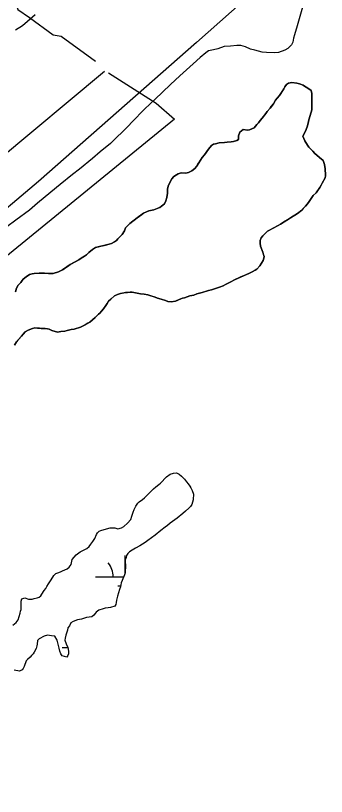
# Model space of a CAD drawing. Extents: x 3177185 to 3215018, y 812988 to 838321.
# Drawn here: x 3201577 to 3202105, y 830607 to 831933 of the extents above; entities that cross this region are included whole.
import ezdxf

# ---------------------------------------------------------------- set-up
doc = ezdxf.new("R2010")
doc.units = 0
for name, color, linetype in [('V-LEVE-TOET', 7, 'Continuous'), ('V-SITE-VEGE', 7, 'Continuous'), ('V-TOPO-SHOR', 7, 'Continuous'), ('V-WETL-SWMP', 7, 'Continuous')]:
    doc.layers.add(name, color=color, linetype=linetype)

msp = doc.modelspace()

# ---------------------------------------------------------------- linework, layer by layer
at = {"layer": 'V-LEVE-TOET'}
for points in [[(3202177, 832147.1), (3201884.5, 831887.8), (3201616.6, 831651.9), (3201417.7, 831484), (3201379.4, 831455.2), (3201361, 831448.1), (3201346.4, 831445.8), (3201330.3, 831446.4), (3201313, 831447), (3201281.6, 831451), (3201261.9, 831453.3), (3201234.2, 831454.9), (3201218.2, 831452.8), (3201203.2, 831445.1), (3201190.5, 831429.4), (3201174.9, 831397), (3201120, 831314.1), (3200981.5, 831128.3), (3200852.8, 830941.4), (3200717.3, 830752.2), (3200490, 830431), (3200338.2, 830224)], [(3201577.4, 831909.5), (3201589, 831916.9), (3201610.4, 831935.3)]]:
    msp.add_lwpolyline(points, dxfattribs=at)
at = {"layer": 'V-SITE-VEGE'}
for points in [[(3202065, 831947.9), (3202055.6, 831916.2), (3202051, 831901), (3202049.4, 831895), (3202048.6, 831888.2), (3202046.3, 831883.6), (3202040.2, 831877.6), (3202034.8, 831874.6), (3202024.2, 831870.9), (3202016.6, 831870.2), (3202003.7, 831871.1), (3201996.2, 831871.2), (3201984.1, 831875), (3201976.5, 831876.6), (3201968.2, 831880.5), (3201959.9, 831882.8), (3201953.1, 831882.9), (3201942.4, 831881.4), (3201931.8, 831880.8), (3201921.2, 831877.1), (3201913.6, 831875.6), (3201905.2, 831873.4), (3201900.7, 831870.4)], [(3201900.7, 831870.4), (3201890.8, 831862.1), (3201879.3, 831851.6), (3201856.4, 831831.3), (3201840.4, 831816.3), (3201813.7, 831790.8), (3201796.9, 831775), (3201774.7, 831752.4), (3201769.4, 831746.4), (3201738.8, 831716.3), (3201721.3, 831702.1), (3201708.3, 831690.8), (3201686.2, 831672.8), (3201674, 831663.8), (3201653.4, 831646.5), (3201637.4, 831633.8), (3201614.5, 831615), (3201600.8, 831603), (3201577.9, 831585.8), (3201562.6, 831574.5)], [(3201923.6, 831472), (3201930.3, 831474.7), (3201934.3, 831476.7), (3201939.6, 831479.7), (3201943.3, 831481.4), (3201949.3, 831484.7), (3201965.6, 831492.1), (3201968.6, 831493.1), (3201975, 831495.8), (3201979.6, 831498.1), (3201984.3, 831500.8), (3201987.3, 831502.8), (3201992.6, 831508.2), (3201998, 831517.5), (3201999.3, 831521.2), (3201999.6, 831524.2), (3201997.3, 831531.6), (3201993.6, 831541.6), (3201992.9, 831547.2), (3201992.9, 831551.6), (3201994.5, 831556.2), (3201997.5, 831559.6), (3202001.9, 831563.9), (3202005.5, 831567.3), (3202015.2, 831572.6), (3202023.5, 831576.7), (3202027.5, 831579.3), (3202044.5, 831589.7), (3202056.2, 831597.4), (3202063.5, 831603.1), (3202070.2, 831609.8), (3202073.2, 831613.5), (3202075.9, 831617.8), (3202083.2, 831627.9), (3202087.8, 831632.2), (3202094.5, 831641.6), (3202096.8, 831645.2), (3202098.5, 831648.9), (3202103.1, 831657.9), (3202103.8, 831661.3), (3202103.8, 831665.3), (3202103.1, 831670.3), (3202103.1, 831673.3), (3202102.4, 831680.6), (3202099.7, 831687.6), (3202093.7, 831692.3), (3202089, 831696.3), (3202085.7, 831699.3), (3202082.4, 831703), (3202078.3, 831707), (3202075.7, 831709.9), (3202073.3, 831713.3), (3202068.6, 831720.6), (3202065.6, 831728.6), (3202069.9, 831737), (3202072.9, 831744.7), (3202074.2, 831751), (3202075.6, 831756.7), (3202080.5, 831773.7), (3202080.9, 831780.4), (3202080.8, 831792.7), (3202080.5, 831796.7), (3202080.8, 831801.1), (3202079.5, 831806.1), (3202074.1, 831810.4), (3202068.4, 831813.4), (3202065.8, 831815.1), (3202059.8, 831817.4), (3202055.4, 831818.7), (3202046.7, 831820), (3202041.1, 831818.7), (3202037.4, 831816.7), (3202034.7, 831812.3), (3202033.1, 831809.3), (3202025.8, 831797.6), (3202021.8, 831793.3), (3202019.1, 831789.6), (3202015.4, 831783.9), (3202009.8, 831776.2), (3202004.8, 831770.6), (3202002.4, 831767.2), (3201996.1, 831759.2), (3201993.1, 831755.2), (3201989.8, 831751.2), (3201987.5, 831748.8), (3201982.8, 831743.1), (3201974.8, 831739.4), (3201971.1, 831738.8), (3201963.8, 831740.1), (3201958.1, 831735.4), (3201956.1, 831729.1), (3201956.1, 831723.1), (3201953.5, 831721.4), (3201947.8, 831719.4), (3201943.5, 831719), (3201937.1, 831718.3), (3201932.5, 831718), (3201923.4, 831717.6), (3201916.8, 831715.6), (3201913.8, 831715), (3201910.1, 831712.9)], [(3201910.1, 831712.9), (3201905.1, 831706.9), (3201898.5, 831697.2), (3201894.5, 831692.2), (3201884.8, 831677.2), (3201881.8, 831673.5), (3201876.8, 831669.8), (3201871.1, 831667.1), (3201866.5, 831666.1), (3201859.8, 831666.4), (3201856.8, 831665.8), (3201853.8, 831664.8), (3201850.5, 831663.1), (3201846.5, 831660.1), (3201842.8, 831656.1), (3201839.8, 831651), (3201836.5, 831644), (3201835.5, 831638.7), (3201835.5, 831632), (3201834.2, 831624.7)], [(3201834.2, 831624.7), (3201832.9, 831619), (3201830.2, 831614), (3201825.2, 831609.6), (3201822.5, 831607.6), (3201812.2, 831603.6), (3201809.2, 831602.9), (3201803.9, 831601.9), (3201794.5, 831597.9), (3201784.2, 831590.2), (3201771.5, 831580.1), (3201766.2, 831575.1), (3201763.9, 831572.8), (3201762.2, 831568.1), (3201758.2, 831561.4), (3201751.2, 831554.4), (3201748.6, 831551.4), (3201745.6, 831549.4), (3201740.2, 831546.4), (3201736.2, 831545), (3201713.2, 831539.3), (3201708.2, 831536), (3201701.9, 831530.9), (3201697.9, 831527.3), (3201694.5, 831524.9), (3201688.9, 831521.6), (3201684.9, 831518.9), (3201670.2, 831510.5), (3201656.9, 831501.5), (3201650.2, 831498.1), (3201641.5, 831495.4), (3201633.2, 831495.4), (3201626.8, 831496.1), (3201617.2, 831496), (3201609.2, 831495.4), (3201605.5, 831494.7), (3201601.2, 831493.7), (3201595.2, 831489.7), (3201590.5, 831485.6), (3201588.5, 831483.3), (3201586.2, 831480.3), (3201581.8, 831475.6), (3201578.8, 831470.3), (3201577.2, 831464.3)], [(3201575.4, 831373.8), (3201578.7, 831379.1), (3201587.4, 831389.2), (3201590, 831392.5), (3201593.7, 831396.2), (3201599, 831398.9), (3201606, 831401.9), (3201610, 831402.9), (3201614.7, 831402.6), (3201621, 831401.9), (3201627.7, 831401.9), (3201631.7, 831401.3), (3201634.7, 831400.6), (3201639.1, 831398.6), (3201648.4, 831396), (3201654.4, 831397), (3201660.8, 831397.7), (3201665.1, 831398.7), (3201672.1, 831400), (3201676.8, 831401), (3201687.5, 831404.4), (3201690.8, 831406.1), (3201695.5, 831408.1), (3201703.8, 831412.8), (3201712.5, 831420.5), (3201718.1, 831426.2), (3201720.5, 831428.2), (3201723.4, 831431.2), (3201726.8, 831435.2), (3201730.8, 831440.9), (3201732.8, 831444.2), (3201735.4, 831448.2), (3201739.4, 831451.6), (3201745.4, 831457.3), (3201750.8, 831459.6), (3201755.4, 831461.3), (3201764.4, 831463), (3201767.4, 831463), (3201772.1, 831463.7), (3201775.4, 831463.7), (3201789.8, 831461), (3201795.8, 831460.4), (3201801.8, 831459), (3201814.5, 831455.1), (3201818.5, 831453.4), (3201824.9, 831451.8), (3201831.9, 831449.8), (3201836.2, 831448.1), (3201841.9, 831447.4), (3201848.9, 831448.5), (3201858.2, 831452.5), (3201861.2, 831453.5), (3201864.3, 831453.8), (3201873.3, 831457.2), (3201880.3, 831458.5), (3201885.3, 831460.6), (3201894.3, 831462.9), (3201905.3, 831466.3), (3201910.3, 831467.6), (3201923.6, 831472)]]:
    msp.add_lwpolyline(points, dxfattribs=at)
at = {"layer": 'V-TOPO-SHOR'}
msp.add_line((3201728.7, 831838.3), (3201529.5, 831672.7), dxfattribs=at)
for points in [[(3202360, 832597.2), (3202066.8, 832346.5), (3201928, 832225.6), (3201739.9, 832084.6), (3201578.7, 831950.3), (3201581, 831943.6), (3201601.1, 831930.1), (3201641.4, 831901), (3201654.9, 831898.8), (3201713.1, 831856.3)], [(3201735.4, 831836.1), (3201816, 831784.6), (3201847.4, 831757.8), (3201495.9, 831471.2), (3201444.4, 831424.2), (3201426.5, 831395.1), (3201415.3, 831363.8), (3201395.2, 831325.7), (3201386.3, 831284.9)], [(3201762.2, 831568.1), (3201763.9, 831572.8), (3201766.2, 831575.1), (3201771.5, 831580.1), (3201784.2, 831590.2), (3201791.9, 831595.9), (3201794.5, 831597.9), (3201799.9, 831600.2), (3201803.9, 831601.9), (3201809.2, 831602.9), (3201812.2, 831603.6), (3201816.5, 831605.3), (3201822.5, 831607.6), (3201825.2, 831609.6), (3201830.2, 831614), (3201832.9, 831619), (3201834.2, 831624.7), (3201835.5, 831632), (3201835.5, 831638.7), (3201836.5, 831644), (3201839.8, 831651), (3201842.8, 831656.1), (3201846.5, 831660.1), (3201850.5, 831663.1), (3201853.8, 831664.8), (3201856.8, 831665.8), (3201859.8, 831666.4), (3201866.5, 831666.1), (3201871.1, 831667.1), (3201876.8, 831669.8), (3201881.8, 831673.5), (3201884.8, 831677.2), (3201887.1, 831680.9), (3201889.8, 831684.9), (3201894.5, 831692.2), (3201898.5, 831697.2), (3201905.1, 831706.9), (3201910.1, 831712.9), (3201913.8, 831715), (3201916.8, 831715.6), (3201923.4, 831717.6), (3201932.5, 831718), (3201937.1, 831718.3), (3201943.5, 831719), (3201947.8, 831719.4), (3201953.5, 831721.4), (3201956.1, 831723.1), (3201956.1, 831729.1), (3201958.1, 831735.4), (3201961.5, 831738.1), (3201963.8, 831740.1), (3201967.8, 831739.4), (3201971.1, 831738.8), (3201974.8, 831739.4), (3201982.8, 831743.1), (3201987.5, 831748.8), (3201989.8, 831751.2), (3201993.1, 831755.2), (3201996.1, 831759.2), (3202002.4, 831767.2), (3202004.8, 831770.6), (3202009.8, 831776.2), (3202011.8, 831778.9), (3202015.4, 831783.9), (3202019.1, 831789.6), (3202021.8, 831793.3), (3202025.8, 831797.6), (3202030.1, 831804.6), (3202033.1, 831809.3), (3202034.7, 831812.3), (3202037.4, 831816.7), (3202041.1, 831818.7), (3202046.7, 831820), (3202055.4, 831818.7), (3202059.8, 831817.4), (3202065.8, 831815.1), (3202068.4, 831813.4), (3202074.1, 831810.4), (3202079.5, 831806.1), (3202080.8, 831801.1), (3202080.5, 831796.7), (3202080.8, 831792.7), (3202080.8, 831785.7), (3202080.9, 831780.4), (3202080.5, 831773.7), (3202077.6, 831763.7), (3202075.6, 831756.7), (3202074.2, 831751), (3202072.9, 831744.7), (3202069.9, 831737), (3202065.6, 831728.6), (3202068.6, 831720.6), (3202073.3, 831713.3), (3202075.7, 831709.9), (3202078.3, 831707), (3202082.4, 831703), (3202085.7, 831699.3), (3202089, 831696.3), (3202093.7, 831692.3), (3202097.1, 831689.6), (3202099.7, 831687.6)], [(3202099.7, 831687.6), (3202102.4, 831680.6), (3202103.1, 831673.3), (3202103.1, 831670.3), (3202103.8, 831665.3), (3202103.8, 831661.3), (3202103.1, 831657.9), (3202098.5, 831648.9), (3202096.8, 831645.2), (3202094.5, 831641.6), (3202090.5, 831635.9), (3202087.8, 831632.2), (3202083.2, 831627.9), (3202075.9, 831617.8), (3202073.2, 831613.5), (3202070.2, 831609.8), (3202066.2, 831605.8), (3202063.5, 831603.1), (3202056.2, 831597.4), (3202044.5, 831589.7), (3202039.5, 831586.7), (3202032.5, 831582.4), (3202027.5, 831579.3), (3202023.5, 831576.7), (3202015.2, 831572.6), (3202008.5, 831569), (3202005.5, 831567.3), (3202001.9, 831563.9), (3201997.5, 831559.6), (3201994.5, 831556.2), (3201992.9, 831551.6), (3201992.9, 831547.2), (3201993.6, 831541.6), (3201997.3, 831531.6), (3201998.6, 831527.2), (3201999.6, 831524.2), (3201999.3, 831521.2), (3201998, 831517.5), (3201992.6, 831508.2), (3201987.3, 831502.8), (3201984.3, 831500.8), (3201979.6, 831498.1), (3201975, 831495.8), (3201968.6, 831493.1), (3201965.6, 831492.1), (3201959, 831489.1), (3201949.3, 831484.7), (3201943.3, 831481.4), (3201939.6, 831479.7), (3201934.3, 831476.7), (3201930.3, 831474.7), (3201923.6, 831472), (3201910.3, 831467.6), (3201905.3, 831466.3), (3201899.9, 831464.6), (3201894.3, 831462.9), (3201885.3, 831460.6), (3201880.3, 831458.5), (3201873.3, 831457.2), (3201864.3, 831453.8), (3201861.2, 831453.5), (3201858.2, 831452.5), (3201855.2, 831451.1), (3201848.9, 831448.5), (3201841.9, 831447.4), (3201836.2, 831448.1), (3201831.9, 831449.8), (3201824.9, 831451.8), (3201818.5, 831453.4), (3201814.5, 831455.1), (3201807.2, 831457.4), (3201801.8, 831459), (3201795.8, 831460.4), (3201789.8, 831461), (3201775.4, 831463.7), (3201772.1, 831463.7), (3201767.4, 831463), (3201764.4, 831463), (3201758.8, 831462), (3201755.4, 831461.3), (3201750.8, 831459.6), (3201745.4, 831457.3), (3201739.4, 831451.6), (3201735.4, 831448.2), (3201732.8, 831444.2), (3201730.8, 831440.9), (3201726.8, 831435.2), (3201723.4, 831431.2), (3201720.5, 831428.2), (3201718.1, 831426.2), (3201712.5, 831420.5), (3201703.8, 831412.8), (3201700.1, 831410.8), (3201695.5, 831408.1), (3201690.8, 831406.1), (3201687.5, 831404.4), (3201676.8, 831401), (3201672.1, 831400), (3201665.1, 831398.7), (3201660.8, 831397.7), (3201654.4, 831397)], [(3201577.2, 831464.3), (3201578.8, 831470.3), (3201581.8, 831475.6), (3201586.2, 831480.3), (3201588.5, 831483.3), (3201590.5, 831485.6), (3201595.2, 831489.7), (3201601.2, 831493.7), (3201605.5, 831494.7), (3201609.2, 831495.4), (3201613.2, 831495.7), (3201617.2, 831496), (3201626.8, 831496.1), (3201630.2, 831495.7), (3201633.2, 831495.4), (3201637.9, 831495.4), (3201641.5, 831495.4), (3201650.2, 831498.1), (3201656.9, 831501.5), (3201659.9, 831503.5), (3201662.9, 831505.5), (3201667.2, 831508.5), (3201670.2, 831510.5), (3201680.9, 831516.5), (3201684.9, 831518.9), (3201688.9, 831521.6), (3201694.5, 831524.9), (3201697.9, 831527.3), (3201701.9, 831530.9), (3201708.2, 831536), (3201713.2, 831539.3), (3201718.5, 831540.6), (3201722.5, 831541.7), (3201727.9, 831543), (3201732.2, 831544), (3201736.2, 831545), (3201740.2, 831546.4), (3201745.6, 831549.4), (3201748.6, 831551.4), (3201751.2, 831554.4), (3201755.2, 831558.4), (3201758.2, 831561.4), (3201762.2, 831568.1)], [(3201654.4, 831397), (3201648.4, 831396), (3201639.1, 831398.6), (3201634.7, 831400.6), (3201631.7, 831401.3), (3201627.7, 831401.9), (3201621, 831401.9), (3201618, 831402.3), (3201614.7, 831402.6), (3201610, 831402.9), (3201606, 831401.9), (3201599, 831398.9), (3201593.7, 831396.2), (3201590, 831392.5), (3201587.4, 831389.2), (3201581.4, 831382.2), (3201578.7, 831379.1), (3201575.4, 831373.8)]]:
    msp.add_lwpolyline(points, dxfattribs=at)
at = {"layer": 'V-WETL-SWMP'}
for p, q in [((3201763.3, 830986.9), (3201763.3, 831016.2)), ((3201713.3, 830980.2), (3201761.2, 830980.2)), ((3201751.3, 830964.8), (3201755.7, 830964.8)), ((3201656.5, 830860.1), (3201666, 830860.1))]:
    msp.add_line(p, q, dxfattribs=at)
for points in [[(3201572.6, 830898), (3201578.3, 830902.6), (3201582, 830907), (3201585.3, 830918.3), (3201585.9, 830921.7), (3201586.9, 830924.7), (3201586.9, 830930.4), (3201586.9, 830934.4), (3201586.9, 830939), (3201588.2, 830943), (3201592.9, 830944.7), (3201599.2, 830942.4), (3201605.6, 830942.4), (3201608.9, 830943.1), (3201613.9, 830944.4), (3201617.2, 830945.8), (3201620.2, 830948.1), (3201621.9, 830950.8), (3201625.9, 830957.1), (3201628.6, 830960.2), (3201630.6, 830963.8), (3201633.2, 830968.2), (3201637.6, 830974.9), (3201642.5, 830982.5), (3201645.5, 830985.6), (3201648.9, 830986.9), (3201653.5, 830988.6), (3201656.9, 830990.3), (3201665.2, 830993.9), (3201668.5, 830996.6), (3201671.9, 831001.3), (3201673.5, 831009.6), (3201680.2, 831017.7), (3201686.9, 831022.4), (3201691.5, 831025), (3201698.5, 831028.1), (3201702.5, 831031.4), (3201705.2, 831035.4), (3201708.8, 831040.4), (3201712.2, 831045.1), (3201714.8, 831051.8), (3201716.8, 831055.1), (3201719.2, 831057.5), (3201722.5, 831059.1), (3201731.8, 831061.5), (3201737.8, 831063.5), (3201742.5, 831063.5), (3201745.8, 831063.2), (3201750.9, 831061.5), (3201757.5, 831063.6), (3201761.2, 831065.6), (3201767.5, 831071.3), (3201773.2, 831077.3), (3201774.8, 831083), (3201777.2, 831090), (3201778.8, 831094.6), (3201781.5, 831100), (3201784.8, 831105), (3201787.5, 831107.7), (3201793.1, 831111.7), (3201796.5, 831114.4), (3201806.8, 831124.4), (3201811.5, 831129.4), (3201815.8, 831132.8), (3201820.5, 831137.1), (3201823.8, 831139.1), (3201833.8, 831150.2), (3201839.8, 831154.5), (3201845.8, 831156.5), (3201850.5, 831156.9), (3201855.5, 831154.6), (3201859.5, 831151.2), (3201864.2, 831146.2), (3201867.8, 831141.6), (3201870.5, 831137.9)], [(3201870.5, 831137.9), (3201873.5, 831133.9), (3201875.2, 831131.2), (3201877.2, 831126.6), (3201879.6, 831120.6), (3201879.6, 831117.6), (3201879.2, 831114.2), (3201878.9, 831110.9), (3201876.9, 831102.9), (3201874.3, 831099.5), (3201871.6, 831096.8), (3201865.9, 831091.5), (3201861.6, 831087.5), (3201852, 831079.8), (3201840, 831071.4), (3201835.3, 831067.4), (3201831.6, 831064.7), (3201824, 831058.7), (3201814.3, 831050.7), (3201802, 831041.6), (3201797.3, 831038.3), (3201788.3, 831032.6), (3201781.3, 831028.6), (3201775.6, 831025.2), (3201771, 831022.5), (3201768, 831019.9), (3201766, 831016.2), (3201765, 831012.8), (3201763.6, 831008.8), (3201763.3, 831004.8), (3201764.3, 831000.5), (3201764, 830996.5), (3201763.4, 830990.1), (3201763.4, 830987.1), (3201762.7, 830983.8), (3201758.7, 830974.1), (3201756.7, 830969.8), (3201755.4, 830963.1), (3201754.1, 830958.7), (3201752.4, 830952.7), (3201750.8, 830947.1), (3201749.1, 830940.4), (3201748.4, 830936.4), (3201747.8, 830933.4), (3201746.1, 830930.4), (3201738.4, 830928.3), (3201734.8, 830927.7), (3201729.8, 830926.7), (3201726.1, 830926), (3201718.8, 830923.6), (3201714.4, 830919.9), (3201712.4, 830917.6), (3201710.4, 830914.9), (3201706.8, 830912.3), (3201697.8, 830911.2), (3201689.1, 830908.2), (3201682.4, 830906.9), (3201675.4, 830904.5), (3201671.4, 830901.8), (3201668.8, 830896.8), (3201666.4, 830893.5), (3201665.4, 830889.8), (3201662.8, 830881.1), (3201661.5, 830875.8), (3201661.1, 830872.4), (3201663.1, 830866.4), (3201666.2, 830859.8), (3201667.2, 830854.1), (3201667.2, 830849.4), (3201666.2, 830846.4), (3201664.5, 830843.4), (3201656.5, 830846.1), (3201654.2, 830849.4), (3201652.8, 830854.1), (3201651.5, 830859.1), (3201647.8, 830872.4), (3201644.1, 830879.1), (3201638.4, 830880.1), (3201631.7, 830881.1), (3201626.1, 830879.4), (3201617.4, 830874.7), (3201614.7, 830871.7), (3201614.1, 830866), (3201613.4, 830862.7), (3201612.1, 830858.3), (3201609.1, 830852), (3201607.1, 830849.3), (3201604.4, 830846.3), (3201602.1, 830843.6), (3201597.8, 830839.9), (3201595.1, 830837.3), (3201591.8, 830827.9), (3201590.1, 830824.6), (3201588.5, 830821.9), (3201583.8, 830819.9), (3201575.1, 830821.5)]]:
    msp.add_lwpolyline(points, dxfattribs=at)
msp.add_arc((3201708.1, 830980.7), 35.2, 359.2282, 40.7718, dxfattribs=at)

doc.saveas('drawing.dxf')
